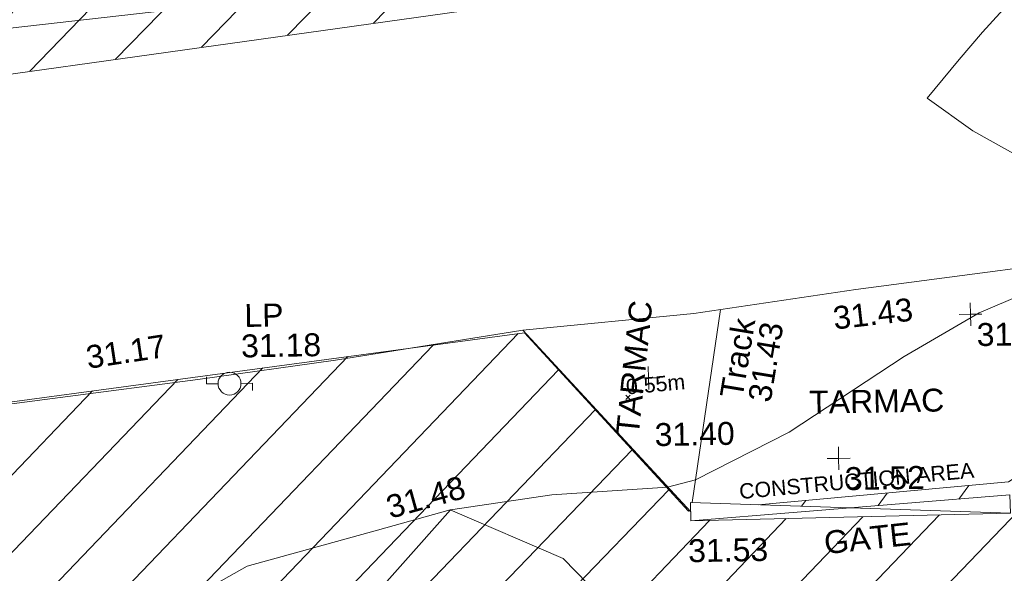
# Model space of a CAD drawing. Header units: millimetres. Extents: x -290717 to 520720, y -103372 to 287762.
# Tile 286 of 375: x 80437 to 96559, y 172211 to 181272. Entities that reach past the tile are written whole.
import ezdxf

# ---------------------------------------------------------------- set-up
doc = ezdxf.new("R2010")
doc.units = ezdxf.units.MM
for name, pattern in [('IMPORT-HIDDEN2 _3_', [4762.5, 3175, -1587.5]), ('IMPORT-UG_DRAINAGE_UNIDENTIFIED_QLB2 _2_', [2700, 1500, -300.0000000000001, 0, -250, 150, -300.0000000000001, 0, -200]), ('IMPORT-UG_ELEC_LV_QLB2 _2_', [2700, 1500, -300.0000000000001, 0, -250, 150, -300.0000000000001, 0, -200]), ('IMPORT-UG_ELEC_STREET LIGHTING_QLB2 _2_', [2700, 1500, -300.0000000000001, 0, -250, 150, -300.0000000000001, 0, -200])]:
    doc.linetypes.add(name, pattern=pattern)
for name, color, linetype, lineweight, true_color in [('00_TOPO_FENCE', 7, 'Continuous', 9, 0x3f7f4f), ('00_TOPO_FURN_LAMP_POST', 7, 'Continuous', 9, 0x666666), ('00_TOPO_GATE', 7, 'Continuous', 9, 0xa50000), ('00_TOPO_LEVEL_SPOT', 7, 'Continuous', 9, 0x666666), ('00_TOPO_TRACK', 7, 'Continuous', 9, 0x666666), ('00_UAV_FENCE', 7, 'Continuous', 9, 0x264c2f), ('01_DTM_CONTOUR_MNR', 7, 'Continuous', 9, 0xa5a552), ('12333-PUM-2D-U-0001-C01 - Rev2_REVIT IMPORT_dwg', 7, 'Continuous', 9, 0x767676), ('PUM-CHAMBER EXTENTS', 6, 'IMPORT-HIDDEN2 _3_', 9, 0xff00ff), ('PUM-ELECTRIC-LV-QLB2', 1, 'IMPORT-UG_ELEC_LV_QLB2 _2_', 9, 0xff0000), ('PUM-UNABLE TO SURVEY', 190, 'Continuous', 9, 0x7f00ff), ('PUM-UNIDENTIFIED-QLB2', 150, 'IMPORT-UG_DRAINAGE_UNIDENTIFIED_QLB2 _2_', 9, 0x007fff)]:
    doc.layers.add(name, color=color, linetype=linetype, lineweight=lineweight, true_color=true_color)
for name, color, linetype, lineweight in [('00_TOPO_ROAD_EDGE', 7, 'Continuous', 9), ('00_TOPO_SURVEY_TEXT', 7, 'Continuous', 9), ('GEN-TEXT', 7, 'Continuous', 9)]:
    doc.layers.add(name, color=color, linetype=linetype, lineweight=lineweight)
doc.styles.add('Arial_1', font='arial.ttf', dxfattribs={"height": 250})
doc.styles.add('Swis721 Lt BT_2', font='swissl.ttf', dxfattribs={"height": 375})

# ---------------------------------------------------------------- blocks, each defined once
blk = doc.blocks.new('12333-PUM-2D-U-0001-C01 - Rev2_REVIT IMPORT_dwg__U41-2077191-Site Location Plan Existing')
at = {"layer": '00_TOPO_GATE', "color": 9, "true_color": 0xe1aaaa}
for p, q in [((-10300.90729064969, 1871.900421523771), (-10391.22387085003, 1278.73691825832)), ((-45.15829918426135, -296.5817334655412), (-10300.90729064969, 1871.900421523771)), ((45.15829918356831, 296.5817334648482), (-10300.90729064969, 1871.900421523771)), ((45.15829918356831, 296.5817334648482), (-10391.22387085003, 1278.73691825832)), ((45.15829918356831, 296.5817334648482), (-45.15829918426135, -296.5817334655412))]:
    blk.add_line(p, q, dxfattribs=at)
blk = doc.blocks.new('12333-PUM-2D-U-0001-C01 - Rev2_REVIT IMPORT_dwg_MSL_Lamp_Post_SYM-2077199-Site Location Plan Existing')
at = {"layer": '00_TOPO_FURN_LAMP_POST', "color": 254, "true_color": 0xcccccc, "flags": 128}
for points in [[(-500.1060478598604, 0), (-1000.212095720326, 0), (-1000.212095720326, 316.7338303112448)], [(500.1060478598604, 0), (1000.21209571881, 0), (1000.21209571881, -316.7338303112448)]]:
    blk.add_lwpolyline(points, dxfattribs=at)
at = {"layer": '00_TOPO_FURN_LAMP_POST', "color": 254, "true_color": 0xcccccc}
blk.add_circle((0, 0), 500.1060478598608, dxfattribs=at)
blk = doc.blocks.new('12333-PUM-2D-U-0001-C01 - Rev2_REVIT IMPORT_dwg_MM-2077200-Site Location Plan Existing')
at = {"layer": '00_TOPO_LEVEL_SPOT', "color": 254, "true_color": 0xcccccc, "flags": 128}
for points in [[(500.0000000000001, 0), (0, 0), (0, 500.0000000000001)], [(0, -500.0000000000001), (0, 0), (-500.0000000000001, 0)]]:
    blk.add_lwpolyline(points, dxfattribs=at)
blk = doc.blocks.new('12333-PUM-2D-U-0001-C01 - Rev2_REVIT IMPORT_dwg_MGS62954_T2_Galway_ITM_3d_Rev1-2077680-Site Location Plan Existing')
at = {"layer": '00_TOPO_FENCE', "color": 254, "true_color": 0xcccccc, "flags": 128}
blk.add_lwpolyline([(533917210.8499775, 725719413.5790299), (533920897.2640227, 725722460.6173444), (533924975.9873791, 725723213.0356815), (533932823.7300687, 725724684.2544779), (533936834.0553869, 725725447.237831), (533940594.3079118, 725725466.5095568), (533946282.1384676, 725725466.6874781), (533949005.3609898, 725725595.4479479), (533953007.702599, 725725884.8935099), (533956868.8166244, 725726174.3537372), (533962564.0963076, 725726634.5533946), (533967466.2553149, 725727097.4780558), (533974024.9029548, 725727775.8969332), (533981580.335156, 725728558.1503834), (533988359.9939131, 725729322.6214048), (533990621.5881839, 725729601.8056606), (533993695.217885, 725730037.3716668), (533996392.6667585, 725727018.971834)], dxfattribs=at)
at = {"layer": '00_TOPO_ROAD_EDGE', "color": 254, "true_color": 0xcccccc, "flags": 128}
for points in [[(533961506.5973676, 725732662.43695), (533964004.4636054, 725732853.9435135), (533967551.3947252, 725733187.5736139), (533971123.3618879, 725733556.3179882), (533974761.5294393, 725733908.8074641), (533977378.0951932, 725734211.6952543), (533980571.0050802, 725734584.2312124), (533984564.0988555, 725735047.3556432), (533988521.3520471, 725735426.951325), (533991104.6321414, 725735712.2922386), (533994127.6965289, 725736081.1519793), (533997772.0312734, 725736487.6293072), (534000599.9084066, 725736781.3268616), (534004243.1294302, 725737208.8631433), (534007087.6561605, 725737530.378857)], [(533993695.217885, 725730037.3716667), (533996500.0000001, 725730260.0000001), (533999160.0000001, 725730610.0000001), (534003980, 725731160), (534007940.0000002, 725731500)]]:
    blk.add_lwpolyline(points, dxfattribs=at)
at = {"layer": '00_TOPO_TRACK', "color": 254, "true_color": 0xcccccc, "flags": 128}
blk.add_lwpolyline([(533996417.1798458, 725727167.6765726), (533996680.0190485, 725728762.1487411), (533996936.3963093, 725730317.420567)], dxfattribs=at)
at = {"layer": '00_UAV_FENCE', "color": 254, "true_color": 0xcccccc, "flags": 128}
blk.add_lwpolyline([(533971859.1220001, 725723597.3755001), (533975612.1220002, 725723642.3755001), (533976823.1746137, 725723704.3201454), (533979092.1220001, 725723820.3755001), (533981807.3580877, 725723984.2959094), (533982438.1220002, 725724022.3755002), (533985943.1220002, 725724539.3755001), (533986665.2197314, 725724929.8094152), (533989113.122, 725726253.3755002), (533991259.0335968, 725726809.2712353), (533992456.1220001, 725727119.3755001), (533994292.122, 725726287.3755003), (533995488.918522, 725725019.9363321), (533996901.1220001, 725723524.3755001), (533997338.0374556, 725720622.6798762), (533997413.4570001, 725720121.7945001), (533997560.4570001, 725716590.7945)], dxfattribs=at)
at = {"layer": '01_DTM_CONTOUR_MNR', "color": 254, "true_color": 0xcccccc, "flags": 128}
for points in [[(533992745.765557, 725719005.6337552), (533992750.0000001, 725719160), (533993030.6762769, 725720689.8622376), (533993046.6908949, 725721025.4560246), (533992873.5246188, 725724133.4829005), (533992837.0000002, 725724194), (533991779.7110133, 725724413.9306469), (533990160.0000001, 725724620), (533992460.0000001, 725727120), (533994125.8152944, 725727333.5468584), (533996020.0000001, 725727430.0000001), (533996480, 725727540), (533998029.5929049, 725728293.7769966), (533999931.8829643, 725729497.4885211), (534001170.0725615, 725730194.1229184), (534002940.0000002, 725730910.0000001)], [(534002290.6226812, 725732490.4899203), (534001120.3295, 725733171.0756375), (534000380, 725733720.0000001), (534000918.3186482, 725734342.3097597), (534001307.820841, 725734785.8509), (534003510.0000001, 725737120)]]:
    blk.add_lwpolyline(points, dxfattribs=at)
at = {"xscale": 0.375, "yscale": 0.375, "zscale": 0.375}
for name, p in [('12333-PUM-2D-U-0001-C01 - Rev2_REVIT IMPORT_dwg_MM-2077200-Site Location Plan Existing', (534001030.0000001, 725730170)), ('12333-PUM-2D-U-0001-C01 - Rev2_REVIT IMPORT_dwg_MSL_Lamp_Post_SYM-2077199-Site Location Plan Existing', (533988879.5204099, 725729248.0517831)), ('12333-PUM-2D-U-0001-C01 - Rev2_REVIT IMPORT_dwg_MM-2077200-Site Location Plan Existing', (533995740.0000001, 725729220.0000001)), ('12333-PUM-2D-U-0001-C01 - Rev2_REVIT IMPORT_dwg_MM-2077200-Site Location Plan Existing', (533998830.0000001, 725727850))]:
    blk.add_blockref(name, p, dxfattribs=at)
at = {"xscale": 0.4999999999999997, "yscale": 0.4999999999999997, "zscale": 0.4999999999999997, "rotation": 189.0402015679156}
blk.add_blockref('12333-PUM-2D-U-0001-C01 - Rev2_REVIT IMPORT_dwg__U41-2077191-Site Location Plan Existing', (533996392.6667584, 725727018.9718338), dxfattribs=at)
at = {"layer": '00_TOPO_FENCE', "color": 251, "true_color": 0x666666, "insert": (533986516.6278201, 725729900.8299335), "char_height": 375, "width": 1495.902363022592, "attachment_point": 1, "rotation": 7.621422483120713, "line_spacing_factor": 1.005061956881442, "style": 'Swis721 Lt BT_2'}
blk.add_mtext('31.17', dxfattribs=at)
at = {"layer": '00_TOPO_FENCE', "color": 251, "true_color": 0x666666, "insert": (533996339.5573399, 725726568.1023601), "char_height": 375, "width": 1495.902363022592, "attachment_point": 1, "line_spacing_factor": 1.005061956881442, "style": 'Swis721 Lt BT_2'}
blk.add_mtext('31.53', dxfattribs=at)
at = {"layer": '00_TOPO_FURN_LAMP_POST', "char_height": 375, "attachment_point": 1, "line_spacing_factor": 1.005061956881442, "style": 'Swis721 Lt BT_2'}
for s, insert, width in [('LP', (533989141.5236251, 725730544.709456), 707.5855621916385), ('31.18', (533989079.2410404, 725730046.7606128), 1495.902363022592)]:
    blk.add_mtext(s, dxfattribs=dict(at, insert=insert, width=width))
at = {"layer": '00_TOPO_GATE', "color": 251, "true_color": 0x666666, "insert": (533998551.305416, 725726657.7714739), "char_height": 375, "width": 1567.13580888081, "attachment_point": 1, "rotation": 5.188590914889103, "line_spacing_factor": 1.005061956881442, "style": 'Swis721 Lt BT_2'}
blk.add_mtext('GATE', dxfattribs=at)
at = {"layer": '00_TOPO_LEVEL_SPOT', "char_height": 375, "width": 1495.902363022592, "attachment_point": 1, "line_spacing_factor": 1.005061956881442, "style": 'Swis721 Lt BT_2'}
for s, insert in [('31.43', (534001125.0808528, 725730022.6102246)), ('31.40', (533995824.4523209, 725728477.7741339)), ('31.52', (533998925.0808529, 725727702.6102245))]:
    blk.add_mtext(s, dxfattribs=dict(at, insert=insert))
at = {"layer": '00_TOPO_ROAD_EDGE', "color": 251, "true_color": 0x666666, "insert": (533998761.6456867, 725730331.9645145), "char_height": 375, "width": 1495.902363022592, "attachment_point": 1, "rotation": 5.531263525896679, "line_spacing_factor": 1.005061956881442, "style": 'Swis721 Lt BT_2'}
blk.add_mtext('31.43', dxfattribs=at)
at = {"layer": '00_TOPO_SURVEY_TEXT', "color": 251, "true_color": 0x666666, "insert": (533995188.8142546, 725728314.6839051), "char_height": 375, "width": 2450.430537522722, "attachment_point": 1, "rotation": 83.05299846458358, "line_spacing_factor": 1.005061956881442, "style": 'Swis721 Lt BT_2'}
blk.add_mtext('TARMAC', dxfattribs=at)
at = {"layer": '00_TOPO_SURVEY_TEXT', "color": 251, "true_color": 0x666666, "insert": (533998363.5397711, 725728963.3979219), "char_height": 375, "width": 2450.430537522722, "attachment_point": 1, "line_spacing_factor": 1.005061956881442, "style": 'Swis721 Lt BT_2'}
blk.add_mtext('TARMAC', dxfattribs=at)
at = {"layer": '00_TOPO_TRACK', "char_height": 375, "attachment_point": 1, "rotation": 79.59641589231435, "line_spacing_factor": 1.005061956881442, "style": 'Swis721 Lt BT_2'}
for s, insert, width in [('Track', (533996901.2972627, 725728911.0823531), 1486.404570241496), ('31.43', (533997360.8060992, 725728837.3409467), 1495.902363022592)]:
    blk.add_mtext(s, dxfattribs=dict(at, insert=insert, width=width))
at = {"layer": '00_UAV_FENCE', "color": 251, "true_color": 0x666666, "insert": (533991376.8558625, 725727351.3692691), "char_height": 375, "width": 1495.902363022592, "attachment_point": 1, "rotation": 14.523153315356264, "line_spacing_factor": 1.005061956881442, "style": 'Swis721 Lt BT_2'}
blk.add_mtext('31.48', dxfattribs=at)
blk = doc.blocks.new('12333-PUM-2D-U-0001-C01 - Rev2_REVIT IMPORT_dwg-1620468-Site Location Plan Existing')
at = {"layer": 'PUM-CHAMBER EXTENTS', "true_color": 0xfff4d4}
h = blk.add_hatch(dxfattribs=at)
h.set_pattern_fill('FP_14', style=0, pattern_type=2)
h.set_pattern_definition([(45, (-533641079.65, -725615854.3560001), (-618.7184335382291, 618.7184335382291), [])])
h.paths.add_polyline_path([(351699.72233876, 60394.56140982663), (351708.9931528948, 60906.25732133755), (352393.2163071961, 60898.13015711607), (353041.6677554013, 66223.39089320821), (353206.9931529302, 73966.25732144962), (353982.8594361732, 73952.7145251), (354317.3501528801, 76699.64382133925), (358888.3501528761, 76111.64382135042), (361222.350152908, 86809.64382132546), (361563.3501529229, 88895.64382133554), (363078.350152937, 90435.64382137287), (363904.3501529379, 101867.6438212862), (365385.1266995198, 110525.3932341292), (365230.9820148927, 110551.7047199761), (365498.4008083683, 111226.8875165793), (365470.0968050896, 111952.5482150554), (365624.7061381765, 111926.1574136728), (366051.350152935, 114420.6438213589), (364898.3501528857, 114331.6438213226), (360524.3501529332, 111561.643821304), (356416.7002318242, 111258.678218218), (357929.2858412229, 111182.0907012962), (360544.5530249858, 111349.5624075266), (360546.5568067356, 111049.5690885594), (355314.0187962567, 111014.6190039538), (355309.6134037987, 111177.0234435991), (355277.3501528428, 111174.643821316), (352644.3501529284, 114141.6438213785), (338239.8330883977, 112460.2766464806), (329804.3501528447, 111555.6438213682), (319532.3501528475, 110592.6438213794), (310517.3501528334, 109863.6438213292), (302620.3501528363, 109581.6438213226), (295825.3501529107, 109566.6438213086), (279813.3501529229, 106549.643821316), (276140.8366145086, 103581.1872824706), (276061.814112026, 103425.8629484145), (271406.8224872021, 105468.1551963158), (271509.3894614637, 105701.9358727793), (267649.350152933, 107463.6438213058), (260223.350152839, 100640.6438213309), (259796.3501529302, 72682.64382134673), (269496.3501528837, 64316.64382130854), (273776.3501529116, 63665.64382135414), (309011.3501528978, 62955.64382139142), (311037.3501528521, 62074.64382133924), (337339.3501528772, 60871.64382135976), (351699.5658924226, 60394.56660731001)])
h.paths.add_polyline_path([(268358.9909750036, 65556.86419186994), (264596.4920611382, 69167.41490751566), (264804.2082447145, 69383.8727354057), (266581.5988270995, 67470.36930634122), (268566.7072650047, 65773.32227584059), (268393.5501527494, 65592.87780157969)])
h.paths.add_polyline_path([(332379.887152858, 67575.85382149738), (302320.8871528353, 68122.8538214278), (302332.4158496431, 68783.33241919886), (280169.8095181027, 69186.63780598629), (280330.3604934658, 78384.59702432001), (275960.0958838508, 78464.13017966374), (276108.0612945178, 86595.19465455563), (280450.151176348, 86519.4031937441), (280756.2778082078, 103341.6855813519), (302910.5740271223, 102938.5317815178), (302921.4142533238, 103534.2289657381), (310787.9439886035, 103391.0774384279), (310815.0515438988, 104880.7045066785), (318228.828162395, 104745.7919744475), (318301.0448391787, 108714.2766025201), (322633.8020448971, 108635.4310593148), (322539.6341878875, 103240.5581443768), (349750.1643799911, 102745.3933022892), (349310.9351529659, 74176.42282136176), (332506.0083566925, 74506.52523825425), (332420.225768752, 69792.56032023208)])
h.paths.add_polyline_path([(262373.7501529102, 72788.24382131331), (262335.6501528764, 75226.64382130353), (265345.5501529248, 75226.64382130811), (265383.6501528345, 72864.44382133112), (265304.2827260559, 72862.43451938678)])
h.paths.add_polyline_path([(261383.1501528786, 75912.44382136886), (261459.3501528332, 80789.24382133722), (267517.2501529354, 80713.04382135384), (267441.050152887, 75836.24382130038), (261504.3495088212, 75910.91930116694)])
h.paths.add_polyline_path([(302573.8228673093, 78329.52926304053), (302592.4407276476, 78963.90062831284), (306343.567266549, 78898.43991812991), (306598.9518629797, 91613.85658206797), (302817.4785721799, 91689.80612071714), (302824.7187942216, 92271.10215000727), (296640.3411529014, 92395.32482125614), (296360.3411528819, 78454.32482147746), (302538.3452618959, 78330.24181806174)])
h.paths.add_polyline_path([(261840.3501529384, 80865.44382136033), (261687.9501528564, 92981.24382131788), (264050.1501528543, 92981.2438213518), (264202.5501529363, 80865.44382139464), (263838.6680771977, 80865.44382138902)])
h.paths.add_polyline_path([(274664.4282881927, 104261.9875886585), (272430.0401462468, 105281.7542374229), (273799.1437452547, 104582.3695657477), (274486.1144024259, 104328.01044291)])
h.paths.add_polyline_path([(315481.3501528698, 115683.6438212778), (326437.165211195, 116343.5766866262), (364189.350152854, 120948.6438212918), (366744.3501529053, 124721.6438213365), (363517.3501528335, 126053.6438213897), (359872.3501529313, 126432.6438213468), (352849.3501528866, 126181.6438212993), (339104.3501528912, 124625.643821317), (335451.3501528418, 124514.6438212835), (325145.3501528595, 123235.643821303), (319635.3501528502, 122976.6438213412), (314446.3501528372, 122493.6438213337), (313566.3501528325, 118980.6438212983)])
h.paths.add_polyline_path([(322305.050152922, 119194.0438212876), (322152.6501528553, 121403.8438213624), (326724.6501528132, 121784.8438213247), (326877.0501529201, 119498.8438214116), (323355.1979919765, 119264.0536772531)])
h.paths.add_polyline_path([(328629.650152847, 120870.443821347), (328477.2501528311, 122089.6438212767), (329810.7501529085, 122242.0438213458), (329963.1501528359, 121022.8438213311), (328841.3815410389, 120894.6416942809)])
h.paths.add_polyline_path([(317352.0501528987, 121480.0438213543), (317352.0501528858, 121861.0438214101), (317618.7501528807, 121856.3885555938), (317618.7501528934, 121480.043821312), (317362.3608135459, 121480.0438213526)])
h.paths.add_polyline_path([(331601.4501528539, 122089.6438213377), (331144.2501528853, 122242.0438213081), (331258.5501528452, 122623.0438213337), (331715.7501528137, 122470.6438213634), (331644.5503212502, 122233.3110493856)])
at = {"layer": 'GEN-TEXT', "color": 253, "true_color": 0xaaaaaa}
for p, q in [((354282.9948138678, 113018.2884823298), (354353.7054919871, 113088.999160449)), ((354353.7054919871, 113018.2884823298), (354282.9948138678, 113088.999160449))]:
    blk.add_line(p, q, dxfattribs=at)
at = {"layer": 'PUM-UNABLE TO SURVEY', "color": 7, "true_color": 0xfff4d4, "flags": 128}
for points in [[(314450.3501529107, 122500.6438213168), (319635.3501528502, 122976.643821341), (325145.3501528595, 123235.6438213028), (335451.3501528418, 124514.6438212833), (339104.3501528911, 124625.6438213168), (352849.3501528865, 126181.6438212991), (359872.3501529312, 126432.6438213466), (363517.3501528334, 126053.6438213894), (366744.3501529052, 124721.6438213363), (364189.3501528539, 120948.6438212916), (326298.3501529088, 116326.6438213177), (315481.3501528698, 115683.6438212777), (313566.3501528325, 118980.6438212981), (314446.3501528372, 122493.6438213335)], [(356416.7002318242, 111258.678218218), (360524.3501529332, 111561.643821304), (364898.3501528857, 114331.6438213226), (366051.350152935, 114420.6438213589), (365624.7061381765, 111926.1574136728)], [(276146.350152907, 103585.6438212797), (279813.3501529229, 106549.643821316), (295825.3501529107, 109566.6438213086), (302620.3501528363, 109581.6438213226), (310517.3501528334, 109863.6438213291), (319532.3501528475, 110592.6438213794), (329804.3501528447, 111555.6438213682), (338504.3501529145, 112488.6438213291), (352644.3501529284, 114141.6438213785), (355277.3501528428, 111174.643821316), (355312.9323998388, 111177.2682409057)]]:
    blk.add_lwpolyline(points, dxfattribs=at)
blk.add_blockref('12333-PUM-2D-U-0001-C01 - Rev2_REVIT IMPORT_dwg_MGS62954_T2_Galway_ITM_3d_Rev1-2077680-Site Location Plan Existing', (-533641079.6498471, -725615854.3561786))
at = {"layer": 'PUM-ELECTRIC-LV-QLB2', "insert": (354763.9005126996, 113386.548271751), "char_height": 250, "width": 1160.025439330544, "attachment_point": 2, "rotation": 4.284109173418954, "line_spacing_factor": 0.9417779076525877, "style": 'Arial_1'}
blk.add_mtext('0.55m', dxfattribs=at)
at = {"layer": 'PUM-UNIDENTIFIED-QLB2', "insert": (358028.7724072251, 111748.2718083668), "char_height": 250, "width": 4603.372719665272, "attachment_point": 2, "rotation": 4.218294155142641, "line_spacing_factor": 0.9417779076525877, "style": 'Arial_1'}
blk.add_mtext('CONSTRUCTION AREA', dxfattribs=at)

msp = doc.modelspace()

# ---------------------------------------------------------------- block references
at = {"layer": '12333-PUM-2D-U-0001-C01 - Rev2_REVIT IMPORT_dwg', "color": 254, "linetype": 'IMPORT-UG_ELEC_STREET LIGHTING_QLB2 _2_', "true_color": 0xffd4d4, "rotation": 0.9999999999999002}
msp.add_blockref('12333-PUM-2D-U-0001-C01 - Rev2_REVIT IMPORT_dwg-1620468-Site Location Plan Existing', (-261895.0770586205, 55869.5817132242), dxfattribs=at)

doc.saveas('drawing.dxf')
